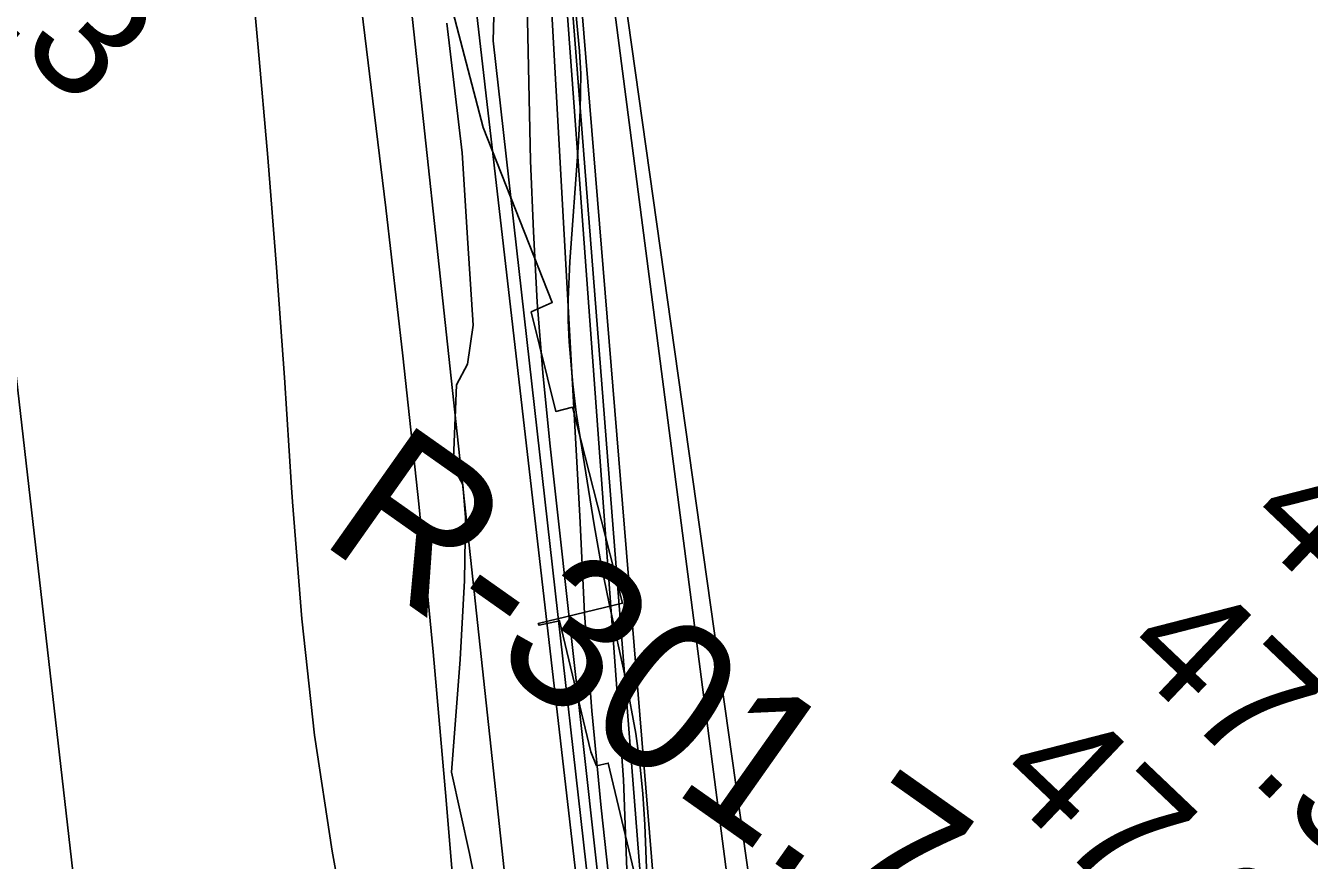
# Model space of a CAD drawing. Extents: x 3161665 to 3199565, y 885729 to 911164.
# Drawn here: x 3177095 to 3177810, y 906299 to 906764 of the extents above; entities that cross this region are included whole.
import ezdxf

# ---------------------------------------------------------------- set-up
doc = ezdxf.new("R2010")
doc.units = 0
for name, color, linetype in [('V-RIVR-EDGE', 7, 'Continuous'), ('V-RIVR-RANG', 7, 'Continuous'), ('V-RIVR-RANG-IDEN', 7, 'Continuous'), ('V-RRAP-RVMT', 7, 'Continuous'), ('V-SITE-VEGE', 7, 'Continuous'), ('V-TOPO-DPTH', 7, 'Continuous'), ('V-TOPO-MAJR', 7, 'Continuous'), ('V-TOPO-MINR', 7, 'Continuous'), ('V-TOPO-WATR', 7, 'Continuous')]:
    doc.layers.add(name, color=color, linetype=linetype)

msp = doc.modelspace()

# ---------------------------------------------------------------- linework, layer by layer
at = {"layer": 'V-RIVR-EDGE'}
msp.add_lwpolyline([(3177352.11, 906253.1), (3177342.07, 906302.54), (3177332.02, 906347.83), (3177336.8, 906410.63), (3177339.22, 906454.5), (3177339.77, 906489.61), (3177338.43, 906508.08), (3177332.91, 906517.8), (3177334.87, 906563.52), (3177340.9, 906575.05), (3177344.19, 906596.75), (3177341.07, 906642.48), (3177337.96, 906692.83), (3177329.36, 906764.91)], dxfattribs=at)
at = {"layer": 'V-RRAP-RVMT'}
for points in [[(3177366.79, 906833.08), (3177320.34, 906819.24), (3177349.6, 906706.91), (3177388.13, 906609.39), (3177376.35, 906604.12)], [(3177376.35, 906604.12), (3177390.12, 906548.74), (3177399.52, 906551.06), (3177427.24, 906441.86), (3177380.4, 906430.63), (3177380.81, 906429.63), (3177392.29, 906432.18), (3177409.69, 906359.18), (3177412.87, 906351.42), (3177419.32, 906352.84), (3177451.89, 906216.64), (3177422.43, 906209.77), (3177425.42, 906202.22), (3177406.37, 906194.1), (3177427.26, 906097.59), (3177429.95, 906098.4), (3177458.94, 905987.66), (3177438.9, 905983.17), (3177472.05, 905826.75), (3177491.32, 905827.18), (3177492.49, 905769.23)]]:
    msp.add_lwpolyline(points, dxfattribs=at)
at = {"layer": 'V-SITE-VEGE'}
for p, q in [((3177403.42, 906749.34), (3177401.32, 906771.13)), ((3177404.04, 906736.86), (3177403.42, 906749.34)), ((3177403.7, 906716.34), (3177404.04, 906736.86)), ((3177402.58, 906695.81), (3177403.7, 906716.34)), ((3177397.88, 906632.29), (3177402.58, 906695.81)), ((3177397.04, 906611.13), (3177397.88, 906632.29)), ((3177397.11, 906599.31), (3177397.04, 906611.13)), ((3177397.59, 906587.5), (3177397.11, 906599.31)), ((3177399.6, 906563.91), (3177397.59, 906587.5)), ((3177401.55, 906548.21), (3177399.6, 906563.91)), ((3177411.5, 906485.48), (3177401.55, 906548.21)), ((3177415.43, 906463.57), (3177411.5, 906485.48)), ((3177419.95, 906441.79), (3177415.43, 906463.57)), ((3177429.33, 906398.37), (3177419.95, 906441.79)), ((3177434.68, 906369.29), (3177429.33, 906398.37)), ((3177437.03, 906352.55), (3177434.68, 906369.29)), ((3177438.65, 906335.65), (3177437.03, 906352.55)), ((3177439.66, 906318.7), (3177438.65, 906335.65)), ((3177441.06, 906284.73), (3177439.66, 906318.7))]:
    msp.add_line(p, q, dxfattribs=at)
at = {"layer": 'V-TOPO-DPTH'}
for points in [[(3176862.94, 907841.95), (3176939.2, 907684.17), (3176939.99, 907682.35), (3176940.66, 907680.5), (3176941.17, 907678.59), (3176941.57, 907676.65), (3176948.39, 907634.58), (3176952.02, 907611.56), (3176955.54, 907588.52), (3176958.87, 907565.46), (3176962.09, 907542.39), (3177069.23, 906720.12), (3177072.4, 906705.36), (3177075.42, 906690.56), (3177186.19, 905723.82)], [(3177186.19, 905723.82), (3177075.42, 906690.56), (3177072.4, 906705.36), (3177069.23, 906720.12), (3176962.09, 907542.39), (3176958.87, 907565.46), (3176955.54, 907588.52), (3176952.02, 907611.56), (3176948.39, 907634.58), (3176941.57, 907676.65), (3176941.17, 907678.59), (3176940.66, 907680.5), (3176939.99, 907682.35), (3176939.2, 907684.17), (3176862.94, 907841.95)], [(3177375.26, 905484.54), (3177352.67, 905851.81), (3177352.84, 905857.7), (3177352.36, 905863.69), (3177351.71, 905869.66), (3177350.81, 905875.59), (3177349.74, 905881.51), (3177277.22, 906239.61), (3177265.6, 906303.89), (3177255.79, 906368.41), (3177248.69, 906433.28), (3177243.39, 906498.39), (3177242.92, 906506.28), (3177238.94, 906567.6), (3177234.59, 906628.89), (3177229.67, 906690.14), (3177224.39, 906751.37), (3177216.92, 906833.43), (3177214.84, 906853.57), (3177212.42, 906873.65), (3177209.49, 906893.68), (3177206.23, 906913.65), (3177094.96, 907758.96)], [(3177094.96, 907758.96), (3177206.23, 906913.65), (3177209.49, 906893.68), (3177212.42, 906873.65), (3177214.84, 906853.57), (3177216.92, 906833.43), (3177224.39, 906751.37), (3177229.67, 906690.14), (3177234.59, 906628.89), (3177238.94, 906567.6), (3177242.92, 906506.28), (3177243.39, 906498.39), (3177248.69, 906433.28), (3177255.79, 906368.41), (3177265.6, 906303.89), (3177277.22, 906239.61), (3177349.74, 905881.51), (3177350.81, 905875.59), (3177351.71, 905869.66), (3177352.36, 905863.69), (3177352.84, 905857.7), (3177352.67, 905851.81), (3177375.26, 905484.54)], [(3177430.3, 906278.23), (3177427.9, 906343.66), (3177376.39, 907045.21)], [(3177368.61, 907036.31), (3177376.14, 906688.3), (3177377.65, 906648.89), (3177379.82, 906609.53), (3177383, 906570.24), (3177386.84, 906530.99), (3177445.63, 906000.57)], [(3177368.61, 907036.31), (3177376.14, 906688.3), (3177377.65, 906648.89), (3177379.82, 906609.53), (3177383, 906570.24), (3177386.84, 906530.99), (3177445.63, 906000.57)], [(3177889.13, 905947.84), (3177590.22, 905856.84), (3177588.34, 905856.25), (3177586.47, 905855.65), (3177584.61, 905855.03), (3177582.75, 905854.39), (3177580.88, 905853.88), (3177578.99, 905853.56), (3177577.08, 905853.51), (3177575.15, 905853.65), (3177571.52, 905854.18), (3177567.89, 905855.03), (3177564.44, 905856.25), (3177561.24, 905858.04), (3177558.22, 905860.21), (3177471.82, 905934.01), (3177457.81, 905949.09), (3177446.47, 905965.59), (3177439.11, 905984.21), (3177434.42, 906004.25), (3177324.66, 906956.69)], [(3177889.13, 905947.84), (3177590.22, 905856.84), (3177588.34, 905856.25), (3177586.47, 905855.65), (3177584.61, 905855.03), (3177582.75, 905854.39), (3177580.88, 905853.88), (3177578.99, 905853.56), (3177577.08, 905853.51), (3177575.15, 905853.65), (3177571.52, 905854.18), (3177567.89, 905855.03), (3177564.44, 905856.25), (3177561.24, 905858.04), (3177558.22, 905860.21), (3177471.82, 905934.01), (3177457.81, 905949.09), (3177446.47, 905965.59), (3177439.11, 905984.21), (3177434.42, 906004.25), (3177324.66, 906956.69)], [(3177264.86, 906913.64), (3177295.4, 906662.07), (3177304.92, 906579.7), (3177313.81, 906497.28), (3177321.75, 906414.75), (3177329.06, 906332.16), (3177338.48, 906218.19), (3177340.63, 906192.54), (3177342.83, 906166.9), (3177345.09, 906141.26), (3177347.39, 906115.62), (3177350.32, 906090.09), (3177354.03, 906064.69), (3177358.91, 906039.48), (3177364.57, 906014.42), (3177387.34, 905923.52), (3177484.75, 905382.34)], [(3177264.86, 906913.64), (3177295.4, 906662.07), (3177304.92, 906579.7), (3177313.81, 906497.28), (3177321.75, 906414.75), (3177329.06, 906332.16), (3177338.48, 906218.19), (3177340.63, 906192.54), (3177342.83, 906166.9), (3177345.09, 906141.26), (3177347.39, 906115.62), (3177350.32, 906090.09), (3177354.03, 906064.69), (3177358.91, 906039.48), (3177364.57, 906014.42), (3177387.34, 905923.52), (3177484.75, 905382.34)]]:
    msp.add_lwpolyline(points, dxfattribs=at)
at = {"layer": 'V-TOPO-MAJR'}
msp.add_lwpolyline([(3177385.96, 907057.31), (3177517.57, 906043.48), (3177522.55, 906039.35), (3177528.8, 906036.27), (3177536.29, 906035.15), (3177543.69, 906035.07)], dxfattribs=at)
at = {"layer": 'V-TOPO-MINR'}
for points in [[(3176862.94, 907841.95), (3176939.2, 907684.17), (3176939.99, 907682.35), (3176940.66, 907680.5), (3176941.17, 907678.59), (3176941.57, 907676.65), (3176948.39, 907634.58), (3176952.02, 907611.56), (3176955.54, 907588.52), (3176958.87, 907565.46), (3176962.09, 907542.39), (3177069.23, 906720.12), (3177072.4, 906705.36), (3177075.42, 906690.56), (3177186.19, 905723.82)], [(3177375.26, 905484.54), (3177352.67, 905851.81), (3177352.84, 905857.7), (3177352.36, 905863.69), (3177351.71, 905869.66), (3177350.81, 905875.59), (3177349.74, 905881.51), (3177277.22, 906239.61), (3177265.6, 906303.89), (3177255.79, 906368.41), (3177248.69, 906433.28), (3177243.39, 906498.39), (3177242.92, 906506.28), (3177238.94, 906567.6), (3177234.59, 906628.89), (3177229.67, 906690.14), (3177224.39, 906751.37), (3177216.92, 906833.43), (3177214.84, 906853.57), (3177212.42, 906873.65), (3177209.49, 906893.68), (3177206.23, 906913.65), (3177094.96, 907758.96)], [(3177726.59, 906055.52), (3177617.69, 906008.68), (3177607.09, 906004.18), (3177596.46, 905999.75), (3177585.79, 905995.42), (3177575.1, 905991.16), (3177564.27, 905987.34), (3177553.32, 905984.03), (3177542.16, 905981.48), (3177530.87, 905979.43), (3177494.92, 905974.21), (3177489.05, 905974.06), (3177483.4, 905974.78), (3177478.06, 905976.78), (3177472.94, 905979.65), (3177469.7, 905982.01), (3177466.86, 905984.71), (3177464.57, 905987.72), (3177463.12, 905991.22), (3177462.21, 905995.03), (3177455.31, 906061.82), (3177452.13, 906099.34), (3177376.21, 907068.86)], [(3177466.13, 906025), (3177381.14, 907060.14)], [(3177388.46, 907064.1), (3177526.32, 906086.83), (3177527.33, 906061.19), (3177528.03, 906058.6), (3177529.24, 906056.48), (3177531.22, 906055.05), (3177533.72, 906054.08), (3177536.73, 906053.96), (3177539.65, 906054.25)], [(3177430.3, 906278.23), (3177427.9, 906343.66), (3177376.39, 907045.21)], [(3177451.18, 905998.73), (3177415.38, 906327.87), (3177410.26, 906382.01), (3177406.17, 906436.23), (3177403.61, 906490.53), (3177372.82, 907040.93)], [(3177856.1, 905969.73), (3177595.78, 905886.52), (3177592.12, 905885.33), (3177588.47, 905884.12), (3177584.84, 905882.87), (3177581.21, 905881.6), (3177577.55, 905880.57), (3177573.86, 905879.87), (3177570.11, 905879.68), (3177566.31, 905879.81), (3177559.73, 905880.5), (3177552.87, 905881.84), (3177546.33, 905883.94), (3177540.26, 905887.17), (3177534.52, 905891.16), (3177471.56, 905943.8), (3177459.73, 905956.33), (3177450.15, 905970.07), (3177443.97, 905985.63), (3177440.06, 906002.41), (3177355.31, 906755.2), (3177362.18, 907007.47)], [(3177889.13, 905947.84), (3177590.22, 905856.84), (3177588.34, 905856.25), (3177586.47, 905855.65), (3177584.61, 905855.03), (3177582.75, 905854.39), (3177580.88, 905853.88), (3177578.99, 905853.56), (3177577.08, 905853.51), (3177575.15, 905853.65), (3177571.52, 905854.18), (3177567.89, 905855.03), (3177564.44, 905856.25), (3177561.24, 905858.04), (3177558.22, 905860.21), (3177471.82, 905934.01), (3177457.81, 905949.09), (3177446.47, 905965.59), (3177439.11, 905984.21), (3177434.42, 906004.25), (3177324.66, 906956.69)], [(3177484.75, 905382.34), (3177387.34, 905923.52), (3177364.57, 906014.42), (3177358.91, 906039.48), (3177354.03, 906064.69), (3177350.32, 906090.09), (3177347.39, 906115.62), (3177345.09, 906141.26), (3177342.83, 906166.9), (3177340.63, 906192.54), (3177338.48, 906218.19), (3177329.06, 906332.16), (3177321.75, 906414.75), (3177313.81, 906497.28), (3177304.92, 906579.7), (3177295.4, 906662.07), (3177264.86, 906913.64)], [(3177922.32, 905925.86), (3177584.65, 905827.33), (3177584.56, 905827.31), (3177584.47, 905827.28), (3177584.38, 905827.25), (3177584.29, 905827.22), (3177584.2, 905827.2), (3177584.11, 905827.18), (3177584.02, 905827.18), (3177583.93, 905827.19), (3177583.75, 905827.22), (3177583.57, 905827.27), (3177583.39, 905827.33), (3177583.22, 905827.4), (3177583.06, 905827.49), (3177429.65, 905923.58), (3177421.99, 905929.37), (3177415.14, 905935.88), (3177409.5, 905943.48), (3177404.69, 905951.79), (3177396.36, 905969.57), (3177295.65, 906903.28)]]:
    msp.add_lwpolyline(points, dxfattribs=at)
at = {"layer": 'V-TOPO-WATR'}
msp.add_lwpolyline([(3177445.63, 906000.57), (3177386.84, 906530.99), (3177383, 906570.24), (3177379.82, 906609.53), (3177377.65, 906648.89), (3177376.14, 906688.3), (3177368.61, 907036.31)], dxfattribs=at)

# ---------------------------------------------------------------- texts
at = {"layer": 'V-RIVR-RANG'}
for s, rotation, p in [('-23', 316.76833, (3177032.05, 906805.3)), ('47.2', 316.41833, (3177772.19, 906486.03)), ('47.5', 316.41833, (3177703.43, 906413.42)), ('47.0', 316.41833, (3177632.56, 906342.82))]:
    msp.add_text(s, height=67, rotation=rotation, dxfattribs=at).set_placement(p)
at = {"layer": 'V-RIVR-RANG-IDEN'}
for s, rotation, p in [('22 January 2003     W.S.  31.6', 46.72186, (3177691.79, 905814.82)), ('R-301.7', 324.78903, (3177257.2, 906476.95))]:
    msp.add_text(s, height=83, rotation=rotation, dxfattribs=at).set_placement(p)

doc.saveas('drawing.dxf')
